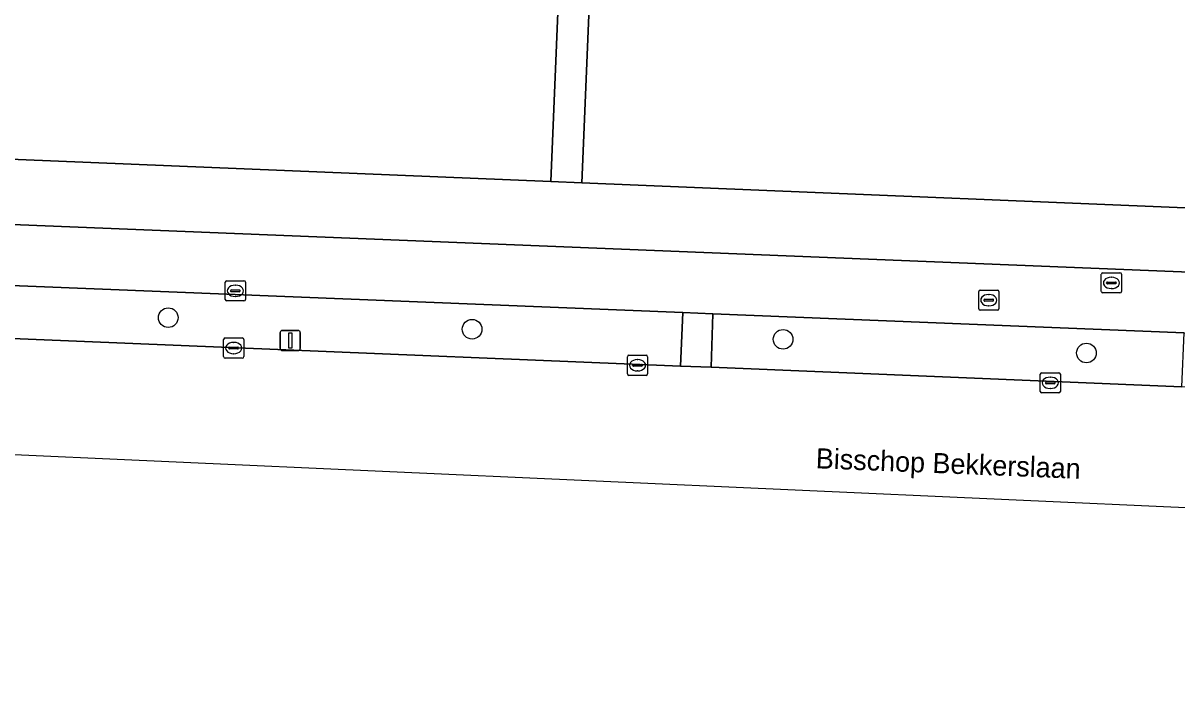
# Model space of a CAD drawing. Extents: x 160732 to 162107, y 387428 to 388479.
# Drawn here: x 161156.4 to 161213.7, y 387460.7 to 387493.3 of the extents above; entities that cross this region are included whole.
import ezdxf

# ---------------------------------------------------------------- set-up
doc = ezdxf.new("R2010")
doc.units = 0
for name, color, linetype in [('IMGEO_Berm_groen', 7, 'Continuous'), ('IMGEO_Boom', 7, 'Continuous'), ('IMGEO_Erf', 7, 'Continuous'), ('IMGEO_Fietspad_open', 7, 'Continuous'), ('IMGEO_Kolk', 7, 'Continuous'), ('IMGEO_Lichtmast', 7, 'Continuous'), ('IMGEO_Openbare_ruimte_label', 7, 'Continuous'), ('IMGEO_Rijbaan_lokaal_gesloten', 7, 'Continuous'), ('IMGEO_Rioolput', 7, 'Continuous'), ('IMGEO_Voetpad_open', 7, 'Continuous')]:
    doc.layers.add(name, color=color, linetype=linetype)

msp = doc.modelspace()

# ---------------------------------------------------------------- linework, layer by layer
at = {"layer": 'IMGEO_Berm_groen'}
for points in [[(161189.147, 387478.934), (161143.838, 387480.758), (161143.738, 387478.153), (161144.21, 387478.133), (161189.028, 387476.281)], [(161214.028, 387477.925), (161190.637, 387478.875), (161190.553, 387476.218), (161213.915, 387475.253)]]:
    msp.add_lwpolyline(points, close=True, dxfattribs=at)
at = {"layer": 'IMGEO_Boom'}
for centre in [(161163.587, 387478.683), (161178.676, 387478.107), (161194.119, 387477.607), (161209.183, 387476.928)]:
    msp.add_circle(centre, 0.489, dxfattribs=at)
at = {"layer": 'IMGEO_Erf'}
msp.add_lwpolyline([(161154.118, 387486.619), (161182.577, 387485.439), (161182.992, 387495.447), (161180.515, 387495.539), (161180.662, 387499.513), (161180.748, 387501.835), (161183.226, 387501.743), (161183.335, 387504.177), (161180.842, 387504.27), (161181.012, 387508.075), (161181.175, 387511.719), (161179.492, 387511.795), (161179.605, 387514.324)], dxfattribs=at)
msp.add_lwpolyline([(161222.097, 387493.708), (161215.629, 387493.984), (161209.324, 387494.253), (161203.194, 387494.514), (161197.004, 387494.778), (161190.846, 387495.041), (161184.543, 387495.31), (161184.131, 387485.375), (161221.687, 387483.819)], close=True, dxfattribs=at)
at = {"layer": 'IMGEO_Fietspad_open'}
for points in [[(161134.151, 387484.191), (161134.039, 387481.162), (161140.815, 387480.881), (161143.838, 387480.758), (161189.147, 387478.934), (161190.637, 387478.875), (161214.028, 387477.925), (161216.159, 387477.843), (161247.692, 387476.584), (161249.589, 387476.508), (161253.413, 387476.356), (161256.784, 387476.719), (161261.6, 387477.27), (161272.851, 387478.562), (161293.868, 387477.654), (161295.846, 387477.65), (161297.792, 387477.555), (161319.919, 387476.701)], [(161410.914, 387476.063), (161399.721, 387476.544), (161272.966, 387481.59), (161267.154, 387480.933), (161265.078, 387480.699), (161254.129, 387479.306), (161252.802, 387479.356), (161252.434, 387479.398), (161246.605, 387479.634), (161134.151, 387484.191)]]:
    msp.add_lwpolyline(points, dxfattribs=at)
at = {"layer": 'IMGEO_Kolk'}
for p, q in [((161166.495, 387480.515), (161167.347, 387480.515)), ((161166.42, 387479.589), (161166.42, 387480.441)), ((161166.679, 387480.009), (161166.679, 387480.021)), ((161167.117, 387479.972), (161166.719, 387479.972)), ((161166.722, 387480.058), (161167.12, 387480.058)), ((161166.908, 387480.295), (161166.933, 387480.295)), ((161167.163, 387480.021), (161167.163, 387480.009)), ((161167.421, 387480.441), (161167.421, 387479.589)), ((161167.347, 387479.515), (161166.495, 387479.515)), ((161166.931, 387479.735), (161166.906, 387479.735)), ((161166.412, 387477.673), (161167.264, 387477.673)), ((161166.337, 387476.747), (161166.337, 387477.599)), ((161166.596, 387477.167), (161166.596, 387477.179)), ((161167.034, 387477.13), (161166.636, 387477.13)), ((161166.639, 387477.216), (161167.037, 387477.216)), ((161166.825, 387477.453), (161166.85, 387477.453)), ((161167.08, 387477.179), (161167.08, 387477.167)), ((161167.338, 387477.599), (161167.338, 387476.747)), ((161167.264, 387476.673), (161166.412, 387476.673)), ((161166.848, 387476.893), (161166.823, 387476.893)), ((161186.39, 387475.892), (161186.39, 387476.744)), ((161186.465, 387476.818), (161187.317, 387476.818)), ((161186.878, 387476.598), (161186.903, 387476.598)), ((161187.391, 387476.744), (161187.391, 387475.892)), ((161186.649, 387476.312), (161186.649, 387476.324)), ((161187.087, 387476.275), (161186.689, 387476.275)), ((161186.692, 387476.361), (161187.09, 387476.361)), ((161186.901, 387476.038), (161186.876, 387476.038)), ((161187.133, 387476.324), (161187.133, 387476.312)), ((161206.963, 387475.945), (161207.815, 387475.945)), ((161187.317, 387475.818), (161186.465, 387475.818)), ((161206.888, 387475.019), (161206.888, 387475.871)), ((161207.147, 387475.439), (161207.147, 387475.451)), ((161207.585, 387475.402), (161207.187, 387475.402)), ((161207.19, 387475.488), (161207.588, 387475.488)), ((161207.376, 387475.725), (161207.401, 387475.725)), ((161207.631, 387475.451), (161207.631, 387475.439)), ((161207.889, 387475.871), (161207.889, 387475.019)), ((161207.815, 387474.945), (161206.963, 387474.945)), ((161207.399, 387475.165), (161207.374, 387475.165))]:
    msp.add_line(p, q, dxfattribs=at)
for points in [[(161166.495, 387480.515), (161167.347, 387480.515)], [(161166.42, 387479.589), (161166.42, 387480.441)], [(161167.421, 387480.441), (161167.421, 387479.589)], [(161167.347, 387479.515), (161166.495, 387479.515)], [(161166.412, 387477.673), (161167.264, 387477.673)], [(161166.337, 387476.747), (161166.337, 387477.599)], [(161167.338, 387477.599), (161167.338, 387476.747)], [(161167.264, 387476.673), (161166.412, 387476.673)], [(161186.39, 387475.892), (161186.39, 387476.744)], [(161186.465, 387476.818), (161187.317, 387476.818)], [(161187.391, 387476.744), (161187.391, 387475.892)], [(161206.963, 387475.945), (161207.815, 387475.945)], [(161187.317, 387475.818), (161186.465, 387475.818)], [(161206.888, 387475.019), (161206.888, 387475.871)], [(161207.889, 387475.871), (161207.889, 387475.019)], [(161207.815, 387474.945), (161206.963, 387474.945)]]:
    msp.add_lwpolyline(points, dxfattribs=at)
for centre, radius, start, end in [((161166.497, 387480.439), 0.0765, 91.55205, 178.44795), ((161166.497, 387480.439), 0.0765, 91.55205, 178.44795), ((161167.345, 387480.439), 0.0765, 1.55205, 88.44795), ((161167.345, 387480.439), 0.0765, 1.55205, 88.44795), ((161166.719, 387480.018), 0.0403, 85.87752, 175.75265), ((161166.716, 387480.008), 0.0366, 178.93798, 274.71019), ((161167.12, 387480.015), 0.043, 264.86636, 352.45326), ((161167.124, 387480.02), 0.0386, 1.73085, 96.63898), ((161166.497, 387479.591), 0.0765, 181.55205, 268.44795), ((161166.497, 387479.591), 0.0765, 181.55205, 268.44795), ((161167.345, 387479.591), 0.0765, 271.55205, 358.44795), ((161167.345, 387479.591), 0.0765, 271.55205, 358.44795), ((161166.414, 387477.597), 0.0765, 91.55205, 178.44795), ((161166.414, 387477.597), 0.0765, 91.55205, 178.44795), ((161167.262, 387477.597), 0.0765, 1.55205, 88.44795), ((161167.262, 387477.597), 0.0765, 1.55205, 88.44795), ((161166.636, 387477.176), 0.0403, 85.87752, 175.75265), ((161166.633, 387477.166), 0.0366, 178.93798, 274.71019), ((161167.037, 387477.173), 0.043, 264.86636, 352.45326), ((161167.041, 387477.178), 0.0386, 1.73085, 96.63898), ((161166.414, 387476.749), 0.0765, 181.55205, 268.44795), ((161166.414, 387476.749), 0.0765, 181.55205, 268.44795), ((161167.262, 387476.749), 0.0765, 271.55205, 358.44795), ((161167.262, 387476.749), 0.0765, 271.55205, 358.44795), ((161186.467, 387476.742), 0.0765, 91.55205, 178.44795), ((161186.467, 387476.742), 0.0765, 91.55205, 178.44795), ((161187.315, 387476.742), 0.0765, 1.55205, 88.44795), ((161187.315, 387476.742), 0.0765, 1.55205, 88.44795), ((161186.689, 387476.321), 0.0403, 85.87752, 175.75265), ((161186.686, 387476.311), 0.0366, 178.93798, 274.71019), ((161187.09, 387476.318), 0.043, 264.86636, 352.45326), ((161187.094, 387476.323), 0.0386, 1.73085, 96.63898), ((161206.965, 387475.869), 0.0765, 91.55205, 178.44795), ((161206.965, 387475.869), 0.0765, 91.55205, 178.44795), ((161207.813, 387475.869), 0.0765, 1.55205, 88.44795), ((161207.813, 387475.869), 0.0765, 1.55205, 88.44795), ((161186.467, 387475.894), 0.0765, 181.55205, 268.44795), ((161186.467, 387475.894), 0.0765, 181.55205, 268.44795), ((161187.315, 387475.894), 0.0765, 271.55205, 358.44795), ((161187.315, 387475.894), 0.0765, 271.55205, 358.44795), ((161207.187, 387475.448), 0.0403, 85.87752, 175.75265), ((161207.184, 387475.438), 0.0366, 178.93798, 274.71019), ((161207.588, 387475.445), 0.043, 264.86636, 352.45326), ((161207.592, 387475.45), 0.0386, 1.73085, 96.63898), ((161206.965, 387475.021), 0.0765, 181.55205, 268.44795), ((161206.965, 387475.021), 0.0765, 181.55205, 268.44795), ((161207.813, 387475.021), 0.0765, 271.55205, 358.44795), ((161207.813, 387475.021), 0.0765, 271.55205, 358.44795)]:
    msp.add_arc(centre, radius, start, end, dxfattribs=at)
for centre, major_axis, ratio, start_param, end_param in [((161166.907, 387480.015), (-0.387, 0.002), 0.722429, 4.712389, 7.853982), ((161166.932, 387480.015), (-0.39, 0.002), 0.717154, 1.570796, 4.712389), ((161166.824, 387477.173), (-0.387, 0.002), 0.722429, 4.712389, 7.853982), ((161166.849, 387477.173), (-0.39, 0.002), 0.717154, 1.570796, 4.712389), ((161186.877, 387476.318), (-0.387, 0.002), 0.722429, 4.712389, 7.853982), ((161186.902, 387476.318), (-0.39, 0.002), 0.717154, 1.570796, 4.712389), ((161207.375, 387475.445), (-0.387, 0.002), 0.722429, 4.712389, 7.853982), ((161207.4, 387475.445), (-0.39, 0.002), 0.717154, 1.570796, 4.712389)]:
    msp.add_ellipse(centre, major_axis=major_axis, ratio=ratio, start_param=start_param, end_param=end_param, dxfattribs=at)
at = {"layer": 'IMGEO_Lichtmast'}
for p, q in [((161169.148, 387477.149), (161169.148, 387477.949)), ((161169.148, 387477.949), (161169.148, 387477.149)), ((161169.248, 387478.049), (161170.038, 387478.049)), ((161170.038, 387478.049), (161169.248, 387478.049)), ((161170.138, 387477.949), (161170.138, 387477.149)), ((161170.138, 387477.149), (161170.138, 387477.949)), ((161170.038, 387477.049), (161169.248, 387477.049)), ((161169.248, 387477.049), (161170.038, 387477.049))]:
    msp.add_line(p, q, dxfattribs=at)
msp.add_lwpolyline([(161169.568, 387477.924), (161169.718, 387477.924), (161169.718, 387477.174), (161169.568, 387477.174), (161169.568, 387477.924)], dxfattribs=at)
for centre, start, end in [((161169.248, 387477.949), 90, 180), ((161169.248, 387477.949), 90, 180), ((161170.038, 387477.949), 0, 90), ((161170.038, 387477.949), 360, 90), ((161169.248, 387477.149), 180, 270), ((161169.248, 387477.149), 180, 270), ((161170.038, 387477.149), 270, 0), ((161170.038, 387477.149), 270, 0)]:
    msp.add_arc(centre, 0.1, start, end, dxfattribs=at)
at = {"layer": 'IMGEO_Rijbaan_lokaal_gesloten'}
msp.add_lwpolyline([(161356.098, 387469.302), (161301.318, 387471.422), (161269.371, 387472.882), (161263.484, 387473.151), (161254.439, 387473.562), (161249.477, 387473.782), (161247.58, 387473.86), (161216.043, 387475.164), (161213.915, 387475.253), (161190.553, 387476.218), (161189.028, 387476.281), (161144.21, 387478.133), (161143.738, 387478.153), (161140.695, 387478.279), (161133.943, 387478.558), (161133.733, 387472.894), (161138.855, 387472.662), (161153.715, 387471.989), (161256.203, 387467.351), (161294.046, 387465.639), (161405.951, 387460.736)], dxfattribs=at)
at = {"layer": 'IMGEO_Rioolput'}
for p, q in [((161209.922, 387479.984), (161209.922, 387480.836)), ((161209.997, 387480.91), (161210.849, 387480.91)), ((161210.41, 387480.69), (161210.435, 387480.69)), ((161210.923, 387480.836), (161210.923, 387479.984)), ((161203.833, 387479.126), (161203.833, 387479.978)), ((161203.908, 387480.052), (161204.76, 387480.052)), ((161204.834, 387479.978), (161204.834, 387479.126)), ((161210.181, 387480.404), (161210.181, 387480.416)), ((161210.619, 387480.367), (161210.221, 387480.367)), ((161210.224, 387480.453), (161210.622, 387480.453)), ((161210.433, 387480.13), (161210.408, 387480.13)), ((161210.665, 387480.416), (161210.665, 387480.404)), ((161204.092, 387479.546), (161204.092, 387479.558)), ((161204.53, 387479.509), (161204.132, 387479.509)), ((161204.135, 387479.595), (161204.533, 387479.595)), ((161204.321, 387479.832), (161204.346, 387479.832)), ((161204.576, 387479.558), (161204.576, 387479.546)), ((161210.849, 387479.91), (161209.997, 387479.91)), ((161204.76, 387479.052), (161203.908, 387479.052)), ((161204.344, 387479.272), (161204.319, 387479.272))]:
    msp.add_line(p, q, dxfattribs=at)
for points in [[(161209.922, 387479.984), (161209.922, 387480.836)], [(161209.997, 387480.91), (161210.849, 387480.91)], [(161210.923, 387480.836), (161210.923, 387479.984)], [(161203.833, 387479.126), (161203.833, 387479.978)], [(161203.908, 387480.052), (161204.76, 387480.052)], [(161204.834, 387479.978), (161204.834, 387479.126)], [(161210.849, 387479.91), (161209.997, 387479.91)], [(161204.76, 387479.052), (161203.908, 387479.052)]]:
    msp.add_lwpolyline(points, dxfattribs=at)
for centre, radius, start, end in [((161209.999, 387480.834), 0.0765, 91.55205, 178.44795), ((161209.999, 387480.834), 0.0765, 91.55205, 178.44795), ((161210.847, 387480.834), 0.0765, 1.55205, 88.44795), ((161210.847, 387480.834), 0.0765, 1.55205, 88.44795), ((161203.91, 387479.976), 0.0765, 91.55205, 178.44795), ((161203.91, 387479.976), 0.0765, 91.55205, 178.44795), ((161204.758, 387479.976), 0.0765, 1.55205, 88.44795), ((161204.758, 387479.976), 0.0765, 1.55205, 88.44795), ((161209.999, 387479.986), 0.0765, 181.55205, 268.44795), ((161209.999, 387479.986), 0.0765, 181.55205, 268.44795), ((161210.221, 387480.413), 0.0403, 85.87752, 175.75265), ((161210.218, 387480.403), 0.0366, 178.93798, 274.71019), ((161210.622, 387480.41), 0.043, 264.86636, 352.45326), ((161210.626, 387480.415), 0.0386, 1.73085, 96.63898), ((161210.847, 387479.986), 0.0765, 271.55205, 358.44795), ((161210.847, 387479.986), 0.0765, 271.55205, 358.44795), ((161204.132, 387479.555), 0.0403, 85.87752, 175.75265), ((161204.129, 387479.545), 0.0366, 178.93798, 274.71019), ((161204.533, 387479.552), 0.043, 264.86636, 352.45326), ((161204.537, 387479.557), 0.0386, 1.73085, 96.63898), ((161203.91, 387479.128), 0.0765, 181.55205, 268.44795), ((161203.91, 387479.128), 0.0765, 181.55205, 268.44795), ((161204.758, 387479.128), 0.0765, 271.55205, 358.44795), ((161204.758, 387479.128), 0.0765, 271.55205, 358.44795)]:
    msp.add_arc(centre, radius, start, end, dxfattribs=at)
for centre, major_axis, ratio, start_param, end_param in [((161210.409, 387480.41), (-0.387, 0.002), 0.722429, 4.712389, 7.853982), ((161210.434, 387480.41), (-0.39, 0.002), 0.717154, 1.570796, 4.712389), ((161204.32, 387479.552), (-0.387, 0.002), 0.722429, 4.712389, 7.853982), ((161204.345, 387479.552), (-0.39, 0.002), 0.717154, 1.570796, 4.712389)]:
    msp.add_ellipse(centre, major_axis=major_axis, ratio=ratio, start_param=start_param, end_param=end_param, dxfattribs=at)
at = {"layer": 'IMGEO_Voetpad_open'}
for points in [[(161185.38, 387514.961), (161185.704, 387522.228), (161184.13, 387522.307), (161184.044, 387520.601), (161183.925, 387516.712), (161183.783, 387514.213), (161183.504, 387507.972), (161183.335, 387504.177), (161183.226, 387501.743), (161183.139, 387499.421), (161182.992, 387495.447), (161182.577, 387485.439), (161184.131, 387485.375), (161184.543, 387495.31), (161184.744, 387500), (161184.757, 387500.313), (161184.879, 387503.175)], [(161190.553, 387476.218), (161190.637, 387478.875), (161189.147, 387478.934), (161189.028, 387476.281)]]:
    msp.add_lwpolyline(points, close=True, dxfattribs=at)
for points in [[(161147.626, 387486.777), (161134.267, 387487.321), (161134.151, 387484.191), (161246.605, 387479.634), (161252.434, 387479.398)], [(161244.186, 387482.887), (161223.215, 387483.756), (161221.687, 387483.819), (161184.131, 387485.375), (161182.577, 387485.439), (161154.118, 387486.619)]]:
    msp.add_lwpolyline(points, dxfattribs=at)

# ---------------------------------------------------------------- texts
at = {"layer": 'IMGEO_Openbare_ruimte_label'}
msp.add_text('Bisschop Bekkerslaan', height=1, rotation=357.7071, dxfattribs=at).set_placement((161195.73, 387471.203))

doc.saveas('drawing.dxf')
